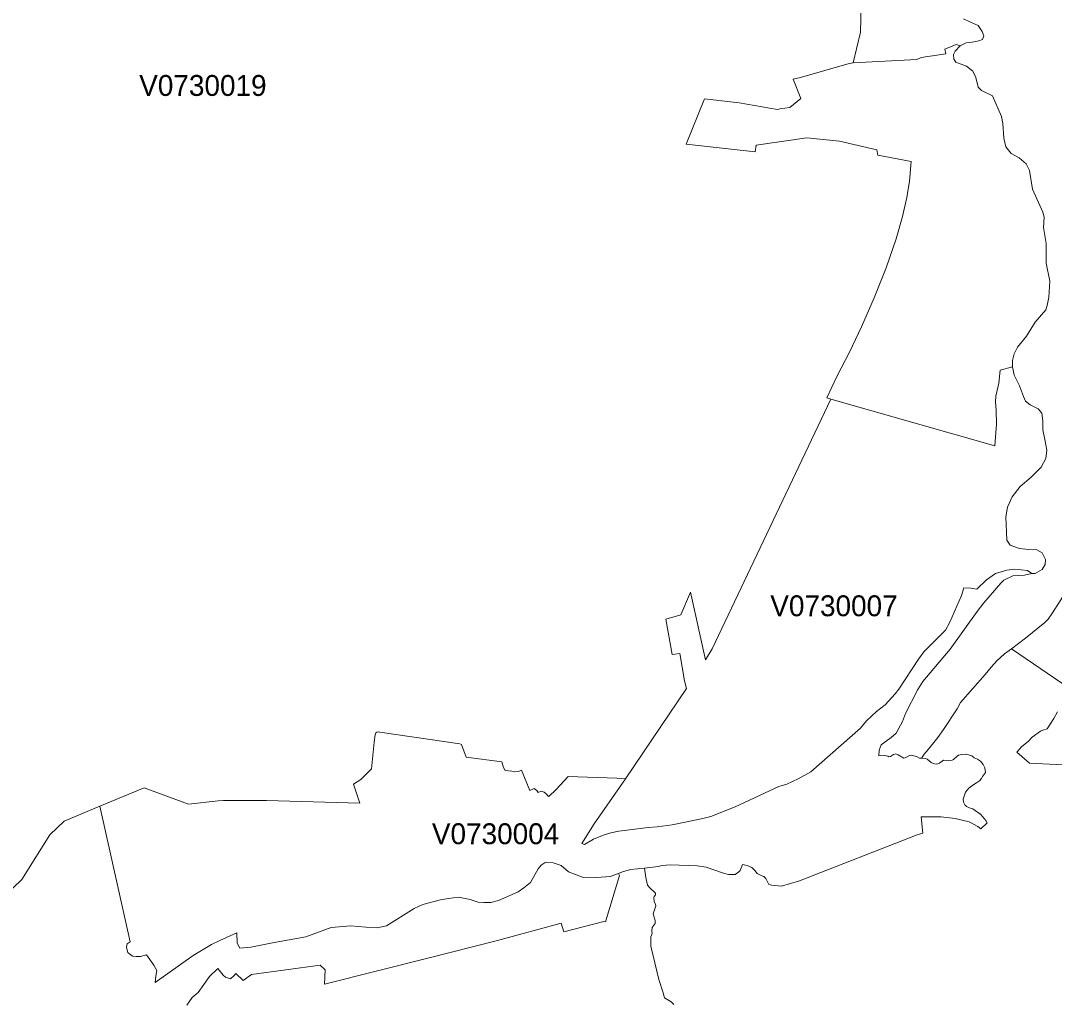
# Model space of a CAD drawing. Extents: x 369010 to 735936, y 6377141 to 6616555.
# Drawn here: x 526500 to 531448, y 6477918 to 6482618 of the extents above; entities that cross this region are included whole.
import ezdxf
from ezdxf.enums import TextEntityAlignment as Align

# ---------------------------------------------------------------- set-up
doc = ezdxf.new("R2010")
doc.units = 0
doc.header["$LTSCALE"] = 40
doc.layers.add('3', color=7, linetype='Continuous', lineweight=13)
doc.layers.add('4', color=7, linetype='Continuous')

msp = doc.modelspace()

# ---------------------------------------------------------------- linework, layer by layer
at = {"layer": '3'}
for points in [[(530465.81, 6482413.45), (530485.34, 6482415.6), (530519.93, 6482562.73), (530529.86, 6482961.76), (530480.04, 6483085.23), (530388.69, 6483198.1), (530334.73, 6483769.92), (529746.86, 6483888.58), (529734.45, 6483896.53), (529769.7, 6484103.41), (529795.35, 6484155.38), (529859.9, 6484272.88), (529793.2, 6484421.01), (529594.76, 6484299.2), (529540.64, 6484706.67), (529002.09, 6485702.84), (528821.86, 6486036.33), (528190.46, 6486038.15), (527485.25, 6486048.74), (526567.69, 6485983.86), (526091.54, 6485951.43), (525465.11, 6485908.06), (524771.81, 6485850.63)], [(530529.86, 6482961.76), (530519.93, 6482562.73), (530485.34, 6482415.6), (530789.54, 6482431.82), (530809.89, 6482440.92), (530928.89, 6482459.95), (530924.09, 6482480.97), (530978.21, 6482503.32), (530997.74, 6482498.02), (531025.05, 6482512.25), (531054.01, 6482514.4), (531085.95, 6482522.18), (531103.33, 6482527.48), (531110.12, 6482544.86), (531102.84, 6482565.88), (531083.31, 6482594.18), (531047.06, 6482610.4), (531012.97, 6482626.12)], [(531012.97, 6482626.12), (531047.06, 6482610.4), (531083.31, 6482594.18), (531102.84, 6482565.88), (531110.12, 6482544.86), (531103.33, 6482527.48), (531085.95, 6482522.18), (531054.01, 6482514.4), (531025.05, 6482512.25), (530997.74, 6482498.02)], [(530997.74, 6482498.02), (530972.58, 6482471.87), (530965.14, 6482456.15), (530966.29, 6482433.97), (530975.73, 6482419.9), (531027.7, 6482400.37), (531057.16, 6482376.7), (531071.22, 6482345.76), (531083.8, 6482300.08), (531099.03, 6482283.36), (531152.16, 6482258.04), (531194.19, 6482159.4), (531200.48, 6482125.8), (531206.28, 6482054.8), (531215.71, 6482014.42), (531241.36, 6481981.81), (531279.76, 6481960.79), (531312.86, 6481932.49), (531328.58, 6481899.89), (531343.81, 6481811.18), (531392.14, 6481701.45), (531398.43, 6481677.28), (531395.78, 6481626.97), (531408.85, 6481550.67), (531408.36, 6481457.33), (531426.73, 6481370.11), (531420.93, 6481293.48), (531414.15, 6481253.59), (531407.36, 6481233.07), (531355.39, 6481173.66), (531314.85, 6481107.62), (531271.32, 6481054), (531255.1, 6481023.05), (531247.65, 6480991.44), (531247.15, 6480960.98), (531255.43, 6480920.27), (531281.58, 6480869.96), (531299.95, 6480818.15), (531310.38, 6480796.31), (531332.72, 6480778.27), (531370.29, 6480759.07), (531387.67, 6480739.21), (531393.46, 6480702.3), (531392.96, 6480658.28), (531403.06, 6480612.93), (531411.33, 6480562.28), (531406.7, 6480522.4), (531384.36, 6480480.36), (531337.02, 6480432.86), (531283.9, 6480387.84), (531246.16, 6480338.52), (531224.15, 6480288.21), (531215.38, 6480242.37), (531221.17, 6480130.65), (531236.56, 6480107.48), (531281.41, 6480090.43), (531324.94, 6480086.63), (531363.5, 6480084.81), (531389.49, 6480069.74), (531405.21, 6480037.64), (531404.05, 6480013.8), (531390.15, 6479990.8), (531355.56, 6479971.6), (531340.17, 6479971.6), (531304.58, 6479962.33), (531275.95, 6479962.17), (531248.48, 6479960.51), (531205.94, 6479938.33), (531191.05, 6479925.09), (531110.45, 6479830.92), (531077.84, 6479788.39), (530949.91, 6479608.48), (530819, 6479453.9), (530794, 6479415.51), (530735.42, 6479301.14), (530721.02, 6479261.75), (530690.23, 6479206.48), (530667.23, 6479185.46), (530618.24, 6479150.87), (530609.8, 6479125.21), (530607.81, 6479098.57), (530634.96, 6479100.06), (530650.18, 6479096.42), (530656.31, 6479093.77), (530664.08, 6479094.93), (530678.48, 6479104.86), (530688.41, 6479107.34), (530700.66, 6479103.53), (530727.8, 6479086.98), (530734.26, 6479087.97), (530754.12, 6479099.73), (530765.04, 6479101.38), (530790.53, 6479093.27), (530803.11, 6479086.82), (530812.38, 6479086.49), (530812.87, 6479088.64), (530825.45, 6479106.35), (530844.98, 6479129.19), (530890.49, 6479185.95), (530917.97, 6479224.52)], [(526423.54, 6478427.94), (526504.47, 6478506.06), (526638.86, 6478720.22), (526707.88, 6478784.61), (526877.68, 6478857.43), (527090.03, 6478945.48), (527303.03, 6478867.03), (527445.36, 6478882.25), (527471.18, 6478884.74), (527482.6, 6478884.9), (527676.07, 6478883.74), (528123.43, 6478871.5), (528092.81, 6478962.52), (528128.56, 6478985.2), (528178.88, 6479035.34), (528191.12, 6479163.94), (528195.92, 6479199.03), (528199.07, 6479207.8), (528205.19, 6479212.1), (528213.14, 6479212.76), (528218.76, 6479211.28), (528601.08, 6479155.5), (528610.18, 6479152.36), (528632.03, 6479092.28), (528803.32, 6479069.27), (528810.44, 6479042.3), (528819.21, 6479028.06), (528850.66, 6479024.26), (528865.88, 6479021.61), (528882.27, 6479022.77), (528897.49, 6479028.72), (528937.71, 6478932.73), (528958.07, 6478942), (528970.81, 6478932.24), (528976.61, 6478921.97), (528991.17, 6478928.43), (529006.23, 6478924.13), (529015.83, 6478916.35), (529024.44, 6478904.27), (529028.24, 6478902.78), (529062.34, 6478936.54), (529120.43, 6478999.1), (529353.79, 6478990.33), (529395.66, 6478987.51), (529686.78, 6479419.64), (529677.35, 6479456.72), (529654.34, 6479588.46), (529617.93, 6479583), (529587.98, 6479751.65), (529659.31, 6479773.16), (529705.32, 6479881.07), (529777.15, 6479557.34), (529809.42, 6479610.64), (530378.09, 6480805.74), (530358.56, 6480811.37), (530407.22, 6480913.48), (530466.97, 6481031.32), (530524.4, 6481152.47), (530585.8, 6481291.16), (530643.4, 6481435.15), (530690.4, 6481573.02), (530720.85, 6481680.26), (530741.21, 6481771.29), (530754.12, 6481849.41), (530761.9, 6481944.41), (530603.51, 6481974.03), (530598.21, 6481999.19), (530420.13, 6482041.72), (530262.74, 6482056.95), (530020.6, 6482021.2), (530015.31, 6481990.75), (529684.63, 6482026.99), (529772.84, 6482243.31), (529939.18, 6482223.94), (530121.89, 6482193), (530133.97, 6482196.14), (530180.81, 6482202.93), (530233.77, 6482245.46), (530197.53, 6482337.98), (530232.28, 6482345.26), (530465.81, 6482413.45)], [(531258.24, 6479991.3), (531220.84, 6479987.32), (531166.55, 6479971.44), (531123.69, 6479940.49), (531076.19, 6479895.3), (531047.72, 6479900.93), (531014.29, 6479902.25), (531003.7, 6479865.18), (530947.76, 6479738.57), (530926.24, 6479700.34), (530823.3, 6479595.41), (530797.48, 6479560.82), (530702.65, 6479417.66), (530686.26, 6479394.98), (530638.6, 6479342.69), (530596.06, 6479310.08), (530548.56, 6479265.56), (530519.76, 6479229.81), (530281.44, 6479020.95), (530221.03, 6478987.51), (530167.57, 6478962.69), (530129.67, 6478951.1), (529919.48, 6478854.45), (529803.46, 6478807.94), (529765.23, 6478797.18), (529618.43, 6478767.56), (529546.44, 6478758.62), (529503.9, 6478754.32), (529363.39, 6478737.6), (529324.83, 6478729.49), (529293.55, 6478719.23), (529242.07, 6478699.37), (529199.04, 6478674.05), (529185.97, 6478678.35), (529245.05, 6478773.19), (529395.66, 6478987.51)], [(529863.87, 6478537.01), (529887.87, 6478530.56), (529919.65, 6478529.9), (529937.19, 6478542.14), (529943.98, 6478549.26), (529955.4, 6478577.23), (529977.24, 6478572.6), (529999.59, 6478564.15), (530013.49, 6478549.76), (530025.57, 6478535.03), (530045.1, 6478524.27), (530057.18, 6478520.79), (530066.61, 6478510.86), (530081.18, 6478482.56), (530094.58, 6478478.75), (530142.42, 6478474.45), (530228.31, 6478500.27), (530791.19, 6478720.39), (530818.66, 6478728.5), (530810.06, 6478805.96), (530905.55, 6478805.79), (530973.25, 6478798.51), (531039.78, 6478781.79), (531081.82, 6478759.78), (531095.72, 6478748.03), (531126.34, 6478776.5), (531119.88, 6478788.25), (531095.55, 6478816.55), (531056.99, 6478844.68), (531049.87, 6478845.18), (531040.94, 6478848.32), (531028.03, 6478854.95), (531018.59, 6478862.72), (531013.46, 6478875.96), (531011.64, 6478891.03), (531022.9, 6478924.46), (531038.12, 6478942.5), (531058.31, 6478957.23), (531075.86, 6478967.98), (531089.43, 6478978.58), (531099.53, 6478989.5), (531103.99, 6478998.93), (531117.9, 6479018.13), (531114.92, 6479040.31), (531106.64, 6479055.87), (531093.57, 6479072.25), (531079.66, 6479082.35), (531063.94, 6479087.97), (531052.69, 6479097.41), (531036.47, 6479103.2), (531020.41, 6479106.18), (531004.53, 6479104.36), (530989.8, 6479101.05), (530982.02, 6479096.42), (530964.31, 6479080.03), (530959.34, 6479077.88), (530942.79, 6479074.4), (530916.81, 6479076.56), (530910.19, 6479072.91), (530897.61, 6479063.48), (530885.36, 6479058.18), (530874.77, 6479059.51), (530866.99, 6479061.66), (530857.89, 6479066.13), (530838.69, 6479082.35), (530830.42, 6479085.49), (530812.38, 6479086.49), (530803.11, 6479086.82), (530790.53, 6479093.27), (530765.04, 6479101.38), (530754.12, 6479099.73), (530734.26, 6479087.97), (530727.8, 6479086.98), (530700.66, 6479103.53), (530688.41, 6479107.34), (530678.48, 6479104.86), (530664.08, 6479094.93), (530656.31, 6479093.77), (530650.18, 6479096.42), (530634.96, 6479100.06), (530607.81, 6479098.57), (530609.8, 6479125.21), (530618.24, 6479150.87), (530667.23, 6479185.46), (530690.23, 6479206.48), (530721.02, 6479261.75), (530735.42, 6479301.14), (530794, 6479415.51), (530819, 6479453.9), (530949.91, 6479608.48), (531077.84, 6479788.39), (531110.45, 6479830.92), (531191.05, 6479925.09), (531205.94, 6479938.33), (531248.48, 6479960.51), (531275.95, 6479962.17), (531304.58, 6479962.33), (531340.17, 6479971.6), (531318.82, 6479986.16), (531258.24, 6479991.3)], [(530917.97, 6479224.52), (530982.35, 6479323.32), (530998.4, 6479352.95), (531117.4, 6479487.67), (531144.87, 6479522.09), (531172.02, 6479553.21), (531209.75, 6479585.65), (531243.35, 6479609.81), (531309.05, 6479660.78), (531401.57, 6479736.09), (531418.29, 6479752.8), (531438.48, 6479782.1), (531511.8, 6479897.12)], [(531511.8, 6479897.12), (531438.48, 6479782.1), (531418.29, 6479752.8), (531401.57, 6479736.09), (531309.05, 6479660.78), (531243.35, 6479609.81), (531553.83, 6479398.63)], [(531553.83, 6479398.63), (531243.35, 6479609.81), (531209.75, 6479585.65), (531172.02, 6479553.21), (531144.87, 6479522.09), (531117.4, 6479487.67), (530998.4, 6479352.95), (530982.35, 6479323.32), (530917.97, 6479224.52), (530890.49, 6479185.95), (530844.98, 6479129.19), (530825.45, 6479106.35), (530812.87, 6479088.64), (530812.38, 6479086.49), (530830.42, 6479085.49), (530838.69, 6479082.35), (530857.89, 6479066.13), (530866.99, 6479061.66), (530874.77, 6479059.51), (530885.36, 6479058.18), (530897.61, 6479063.48), (530910.19, 6479072.91), (530916.81, 6479076.56), (530942.79, 6479074.4), (530959.34, 6479077.88), (530964.31, 6479080.03), (530982.02, 6479096.42), (530989.8, 6479101.05), (531004.53, 6479104.36), (531020.41, 6479106.18), (531036.47, 6479103.2), (531052.69, 6479097.41), (531063.94, 6479087.97), (531079.66, 6479082.35), (531093.57, 6479072.25), (531106.64, 6479055.87), (531114.92, 6479040.31)], [(531463.47, 6479308.1), (531445.1, 6479277.31), (531413.16, 6479227.33), (531393.46, 6479221.21), (531381.38, 6479216.41), (531342.48, 6479187.94), (531322.46, 6479166.59), (531292.83, 6479143.09), (531267.51, 6479115.61), (531328.75, 6479062.65), (531742.51, 6479041.47)], [(531742.51, 6479041.47), (531328.75, 6479062.65), (531267.51, 6479115.61), (531292.83, 6479143.09), (531322.46, 6479166.59), (531342.48, 6479187.94), (531381.38, 6479216.41), (531393.46, 6479221.21), (531413.16, 6479227.33), (531445.1, 6479277.31), (531463.47, 6479308.1)], [(529395.66, 6478987.51), (529353.79, 6478990.33), (529120.43, 6478999.1), (529062.34, 6478936.54), (529028.24, 6478902.78), (529024.44, 6478904.27), (529015.83, 6478916.35), (529006.23, 6478924.13), (528991.17, 6478928.43), (528976.61, 6478921.97), (528970.81, 6478932.24), (528958.07, 6478942), (528937.71, 6478932.73), (528897.49, 6479028.72), (528882.27, 6479022.77), (528865.88, 6479021.61), (528850.66, 6479024.26), (528819.21, 6479028.06), (528810.44, 6479042.3), (528803.32, 6479069.27), (528632.03, 6479092.28), (528610.18, 6479152.36), (528601.08, 6479155.5), (528218.76, 6479211.28), (528213.14, 6479212.76), (528205.19, 6479212.1), (528199.07, 6479207.8), (528195.92, 6479199.03), (528191.12, 6479163.94), (528178.88, 6479035.34), (528128.56, 6478985.2), (528092.81, 6478962.52), (528123.43, 6478871.5), (527676.07, 6478883.74), (527482.6, 6478884.9), (527471.18, 6478884.74), (527445.36, 6478882.25), (527303.03, 6478867.03), (527090.03, 6478945.48), (526877.68, 6478857.43), (527023.33, 6478208.16), (527010.09, 6478197.89), (527005.62, 6478181.34), (527008.93, 6478168.1), (527013.23, 6478155.69), (527023.49, 6478146.26), (527036.73, 6478139.31), (527053.12, 6478136.49), (527073.14, 6478136.49), (527101.61, 6478145.43), (527136.37, 6478095.28), (527151.1, 6478070.95), (527145.97, 6478043.31), (527143.15, 6478012.53), (527325.7, 6478142.78), (527412.92, 6478194.58), (527452.48, 6478214.44), (527533.74, 6478250.36), (527535.4, 6478200.54), (527548.97, 6478176.38), (527601.1, 6478182.67), (527705.04, 6478202.86), (527864.09, 6478231.16), (527986.23, 6478276.67), (528080.24, 6478284.78), (528153.72, 6478277.67), (528206.02, 6478275.18), (528250.87, 6478284.45), (528383.27, 6478366.38), (528424.98, 6478386.57), (528509.06, 6478408.08), (528547.95, 6478414.87), (528595.28, 6478420.99), (528650.89, 6478410.57), (528689.79, 6478397.49), (528717.43, 6478395.01), (528750.69, 6478396.5), (528786.28, 6478405.93), (528880.45, 6478446.32), (528908.42, 6478466.34), (528940.19, 6478491.33), (528977.6, 6478556.87), (528991.67, 6478574.42), (529009.87, 6478586.66), (529048.27, 6478586.33), (529086.17, 6478573.09), (529121.59, 6478542.47), (529189.77, 6478517.65), (529258.13, 6478515.66), (529321.35, 6478520.79), (529361.57, 6478534.69), (529380.77, 6478542.47), (529419.33, 6478553.73), (529486.03, 6478560.84), (529550.9, 6478567.63), (529571.1, 6478573.42), (529608.33, 6478576.73), (529737.76, 6478571.11), (529781.45, 6478564.82), (529863.87, 6478537.01)], [(531114.92, 6479040.31), (531117.9, 6479018.13), (531103.99, 6478998.93), (531099.53, 6478989.5), (531089.43, 6478978.58), (531075.86, 6478967.98), (531058.31, 6478957.23), (531038.12, 6478942.5), (531022.9, 6478924.46), (531011.64, 6478891.03), (531013.46, 6478875.96), (531018.59, 6478862.72), (531028.03, 6478854.95), (531040.94, 6478848.32), (531049.87, 6478845.18), (531056.99, 6478844.68), (531095.55, 6478816.55), (531119.88, 6478788.25), (531126.34, 6478776.5), (531095.72, 6478748.03), (531081.82, 6478759.78), (531039.78, 6478781.79), (530973.25, 6478798.51), (530905.55, 6478805.79), (530810.06, 6478805.96), (530818.66, 6478728.5), (530791.19, 6478720.39), (530228.31, 6478500.27), (530142.42, 6478474.45), (530094.58, 6478478.75), (530081.18, 6478482.56), (530066.61, 6478510.86), (530057.18, 6478520.79), (530045.1, 6478524.27), (530025.57, 6478535.03), (530013.49, 6478549.76), (529999.59, 6478564.15), (529977.24, 6478572.6), (529955.4, 6478577.23), (529943.98, 6478549.26), (529937.19, 6478542.14), (529919.65, 6478529.9), (529887.87, 6478530.56), (529863.87, 6478537.01), (529781.45, 6478564.82), (529737.76, 6478571.11), (529608.33, 6478576.73), (529571.1, 6478573.42), (529550.9, 6478567.63), (529486.03, 6478560.84), (529492.98, 6478516.16), (529500.26, 6478479.42), (529511.18, 6478465.85), (529519.79, 6478457.4), (529529.55, 6478450.78), (529537.99, 6478440.85), (529538.99, 6478432.25), (529532.04, 6478423.97), (529529.89, 6478417.68), (529531.87, 6478398.49), (529537.99, 6478388.55), (529539.48, 6478379.95), (529527.07, 6478341.06), (529536.17, 6478309.28), (529537.17, 6478295.21), (529523.1, 6478275.68), (529521.28, 6478258.97), (529522.44, 6478246.72), (529516.64, 6478231.99), (529516.31, 6478186.81), (529553.72, 6478026.76), (529574.57, 6477963.54), (529581.03, 6477938.55), (529613.96, 6477919.85), (529626.54, 6477907.93)], [(526877.68, 6478857.43), (526707.88, 6478784.61), (526638.86, 6478720.22), (526504.47, 6478506.06), (526423.54, 6478427.94)], [(529189.77, 6478517.65), (529121.59, 6478542.47), (529086.17, 6478573.09), (529048.27, 6478586.33), (529009.87, 6478586.66), (528991.67, 6478574.42), (528977.6, 6478556.87), (528940.19, 6478491.33), (528908.42, 6478466.34), (528880.45, 6478446.32), (528786.28, 6478405.93), (528750.69, 6478396.5), (528717.43, 6478395.01), (528689.79, 6478397.49), (528650.89, 6478410.57), (528595.28, 6478420.99), (528547.95, 6478414.87), (528509.06, 6478408.08), (528424.98, 6478386.57), (528383.27, 6478366.38), (528250.87, 6478284.45), (528206.02, 6478275.18), (528153.72, 6478277.67), (528080.24, 6478284.78), (527986.23, 6478276.67), (527864.09, 6478231.16), (527705.04, 6478202.86), (527601.1, 6478182.67), (527548.97, 6478176.38), (527535.4, 6478200.54), (527533.74, 6478250.36), (527452.48, 6478214.44), (527412.92, 6478194.58), (527325.7, 6478142.78), (527143.15, 6478012.53), (527145.97, 6478043.31), (527151.1, 6478070.95), (527136.37, 6478095.28), (527101.61, 6478145.43), (527073.14, 6478136.49), (527053.12, 6478136.49), (527036.73, 6478139.31), (527023.49, 6478146.26), (527013.23, 6478155.69), (527008.93, 6478168.1), (527005.62, 6478181.34), (527010.09, 6478197.89), (527023.33, 6478208.16), (526877.68, 6478857.43)], [(529486.03, 6478560.84), (529419.33, 6478553.73), (529380.77, 6478542.47), (529361.57, 6478534.69), (529366.53, 6478524.6), (529298.84, 6478302.49), (529291.39, 6478304.15), (529099.41, 6478255.49), (529087.33, 6478296.04), (528781.48, 6478214.28), (528455.76, 6478130.87), (527953.46, 6478004.09), (527957.43, 6478073.27), (527932.77, 6478095.45), (527605.07, 6478051.75), (527563.86, 6478022.96), (527528.78, 6478055.06), (527520.34, 6478045.13), (527503.62, 6478031.07), (527494.19, 6478033.05), (527479.79, 6478039.01), (527469.36, 6478048.28), (527444.04, 6478079.72), (527402.66, 6478040.83), (527348.54, 6477964.7), (527320.74, 6477941.69), (527294.75, 6477903.63)], [(527294.75, 6477903.63), (527320.74, 6477941.69), (527348.54, 6477964.7), (527402.66, 6478040.83), (527444.04, 6478079.72), (527469.36, 6478048.28), (527479.79, 6478039.01), (527494.19, 6478033.05), (527503.62, 6478031.07), (527520.34, 6478045.13), (527528.78, 6478055.06), (527563.86, 6478022.96), (527605.07, 6478051.75), (527932.77, 6478095.45), (527957.43, 6478073.27), (527953.46, 6478004.09), (528455.76, 6478130.87), (528781.48, 6478214.28), (529087.33, 6478296.04), (529099.41, 6478255.49), (529291.39, 6478304.15), (529298.84, 6478302.49), (529366.53, 6478524.6), (529361.57, 6478534.69), (529321.35, 6478520.79), (529258.13, 6478515.66), (529189.77, 6478517.65)], [(529581.03, 6477938.55), (529574.57, 6477963.54), (529553.72, 6478026.76), (529516.31, 6478186.81), (529516.64, 6478231.99), (529522.44, 6478246.72), (529521.28, 6478258.97), (529523.1, 6478275.68), (529537.17, 6478295.21), (529536.17, 6478309.28), (529527.07, 6478341.06), (529539.48, 6478379.95), (529537.99, 6478388.55), (529531.87, 6478398.49), (529529.89, 6478417.68), (529532.04, 6478423.97), (529538.99, 6478432.25), (529537.99, 6478440.85), (529529.55, 6478450.78), (529519.79, 6478457.4), (529511.18, 6478465.85), (529500.26, 6478479.42), (529492.98, 6478516.16), (529486.03, 6478560.84)], [(529626.54, 6477907.93), (529613.96, 6477919.85), (529581.03, 6477938.55)]]:
    msp.add_lwpolyline(points, dxfattribs=at)
for points in [[(530485.34, 6482415.6), (530465.81, 6482413.45), (530232.28, 6482345.26), (530197.53, 6482337.98), (530233.77, 6482245.46), (530180.81, 6482202.93), (530133.97, 6482196.14), (530121.89, 6482193), (529939.18, 6482223.94), (529772.84, 6482243.31), (529684.63, 6482026.99), (530015.31, 6481990.75), (530020.6, 6482021.2), (530262.74, 6482056.95), (530420.13, 6482041.72), (530598.21, 6481999.19), (530603.51, 6481974.03), (530761.9, 6481944.41), (530754.12, 6481849.41), (530741.21, 6481771.29), (530720.85, 6481680.26), (530690.4, 6481573.02), (530643.4, 6481435.15), (530585.8, 6481291.16), (530524.4, 6481152.47), (530466.97, 6481031.32), (530407.22, 6480913.48), (530358.56, 6480811.37), (530378.09, 6480805.74), (531162.42, 6480582.64), (531171.19, 6480686.74), (531169.53, 6480751.12), (531166.89, 6480793.49), (531167.71, 6480819.97), (531181.78, 6480881.87), (531188.07, 6480944.43), (531247.15, 6480960.98), (531247.65, 6480991.44), (531255.1, 6481023.05), (531271.32, 6481054), (531314.85, 6481107.62), (531355.39, 6481173.66), (531407.36, 6481233.07), (531414.15, 6481253.59), (531420.93, 6481293.48), (531426.73, 6481370.11), (531408.36, 6481457.33), (531408.85, 6481550.67), (531395.78, 6481626.97), (531398.43, 6481677.28), (531392.14, 6481701.45), (531343.81, 6481811.18), (531328.58, 6481899.89), (531312.86, 6481932.49), (531279.76, 6481960.79), (531241.36, 6481981.81), (531215.71, 6482014.42), (531206.28, 6482054.8), (531200.48, 6482125.8), (531194.19, 6482159.4), (531152.16, 6482258.04), (531099.03, 6482283.36), (531083.8, 6482300.08), (531071.22, 6482345.76), (531057.16, 6482376.7), (531027.7, 6482400.37), (530975.73, 6482419.9), (530966.29, 6482433.97), (530965.14, 6482456.15), (530972.58, 6482471.87), (530997.74, 6482498.02), (530978.21, 6482503.32), (530924.09, 6482480.97), (530928.89, 6482459.95), (530809.89, 6482440.92), (530789.54, 6482431.82)], [(531247.15, 6480960.98), (531188.07, 6480944.43), (531181.78, 6480881.87), (531167.71, 6480819.97), (531166.89, 6480793.49), (531169.53, 6480751.12), (531171.19, 6480686.74), (531162.42, 6480582.64), (530378.09, 6480805.74), (529809.42, 6479610.64), (529777.15, 6479557.34), (529705.32, 6479881.07), (529659.31, 6479773.16), (529587.98, 6479751.65), (529617.93, 6479583), (529654.34, 6479588.46), (529677.35, 6479456.72), (529686.78, 6479419.64), (529395.66, 6478987.51), (529245.05, 6478773.19), (529185.97, 6478678.35), (529199.04, 6478674.05), (529242.07, 6478699.37), (529293.55, 6478719.23), (529324.83, 6478729.49), (529363.39, 6478737.6), (529503.9, 6478754.32), (529546.44, 6478758.62), (529618.43, 6478767.56), (529765.23, 6478797.18), (529803.46, 6478807.94), (529919.48, 6478854.45), (530129.67, 6478951.1), (530167.57, 6478962.69), (530221.03, 6478987.51), (530281.44, 6479020.95), (530519.76, 6479229.81), (530548.56, 6479265.56), (530596.06, 6479310.08), (530638.6, 6479342.69), (530686.26, 6479394.98), (530702.65, 6479417.66), (530797.48, 6479560.82), (530823.3, 6479595.41), (530926.24, 6479700.34), (530947.76, 6479738.57), (531003.7, 6479865.18), (531014.29, 6479902.25), (531047.72, 6479900.93), (531076.19, 6479895.3), (531123.69, 6479940.49), (531166.55, 6479971.44), (531220.84, 6479987.32), (531258.24, 6479991.3), (531318.82, 6479986.16), (531340.17, 6479971.6), (531355.56, 6479971.6), (531390.15, 6479990.8), (531404.05, 6480013.8), (531405.21, 6480037.64), (531389.49, 6480069.74), (531363.5, 6480084.81), (531324.94, 6480086.63), (531281.41, 6480090.43), (531236.56, 6480107.48), (531221.17, 6480130.65), (531215.38, 6480242.37), (531224.15, 6480288.21), (531246.16, 6480338.52), (531283.9, 6480387.84), (531337.02, 6480432.86), (531384.36, 6480480.36), (531406.7, 6480522.4), (531411.33, 6480562.28), (531403.06, 6480612.93), (531392.96, 6480658.28), (531393.46, 6480702.3), (531387.67, 6480739.21), (531370.29, 6480759.07), (531332.72, 6480778.27), (531310.38, 6480796.31), (531299.95, 6480818.15), (531281.58, 6480869.96), (531255.43, 6480920.27)]]:
    msp.add_lwpolyline(points, close=True, dxfattribs=at)

# ---------------------------------------------------------------- texts
at = {"layer": '4'}
for s, p in [('V0730019', (527371.78, 6482257.79)), ('V0730007', (530392.88, 6479766.46)), ('V0730004', (528772.97, 6478674.99))]:
    msp.add_text(s, height=100, dxfattribs=at).set_placement(p, align=Align.CENTER)

doc.saveas('drawing.dxf')
